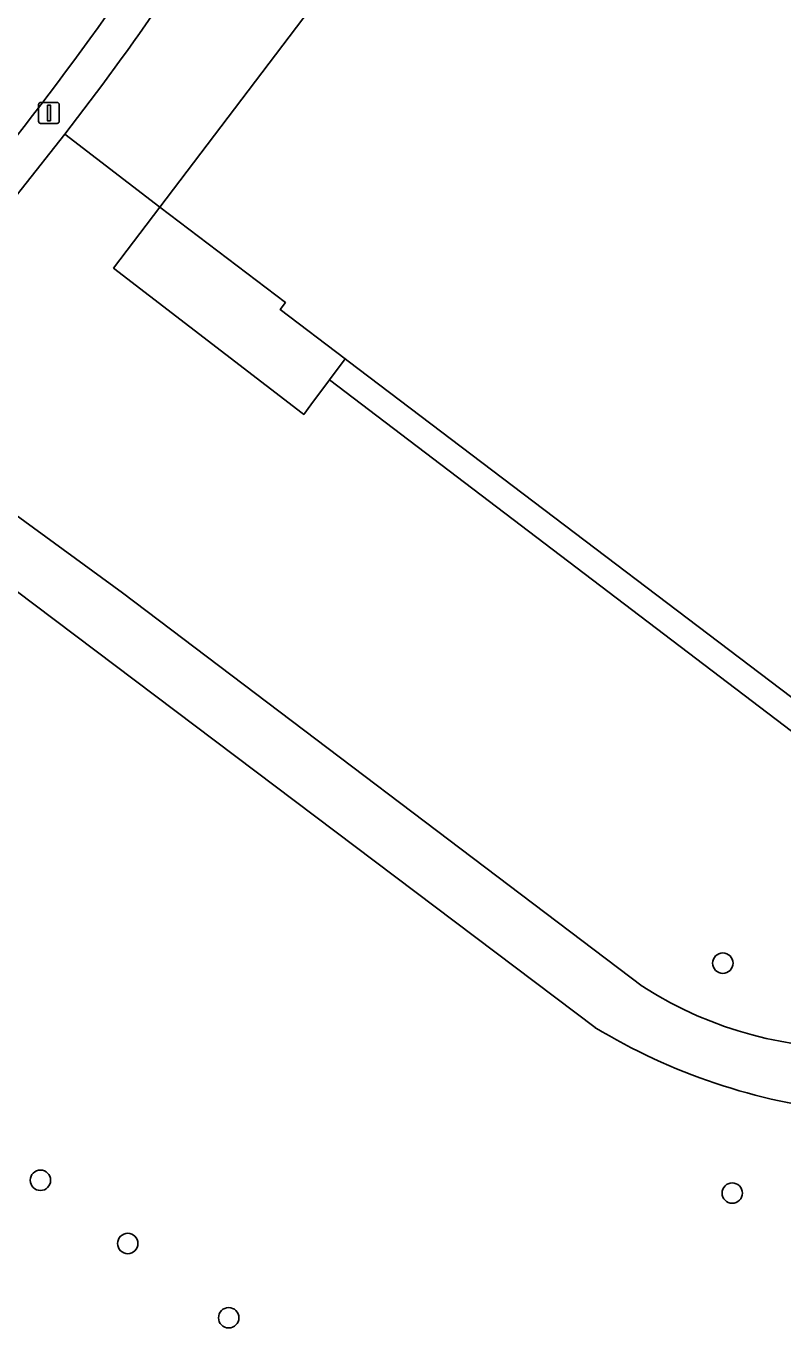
# Model space of a CAD drawing. Extents: x 160349 to 161355, y 381727 to 382854.
# Drawn here: x 161030 to 161066.3, y 382031.3 to 382093.6 of the extents above; entities that cross this region are included whole.
import ezdxf

# ---------------------------------------------------------------- set-up
doc = ezdxf.new("R2010")
doc.units = 0
for name, color, linetype in [('IMGEO_Boom', 7, 'Continuous'), ('IMGEO_Fietspad_gesloten', 7, 'Continuous'), ('IMGEO_Groenvoorziening', 7, 'Continuous'), ('IMGEO_Lichtmast', 7, 'Continuous'), ('IMGEO_Pand', 7, 'Continuous'), ('IMGEO_Voetpad_gesloten', 7, 'Continuous'), ('IMGEO_Voetpad_op_trap', 7, 'Continuous'), ('IMGEO_Voetpad_open', 7, 'Continuous')]:
    doc.layers.add(name, color=color, linetype=linetype)

msp = doc.modelspace()

# ---------------------------------------------------------------- linework, layer by layer
at = {"layer": 'IMGEO_Boom'}
for centre in [(161063.402, 382048.732), (161030.726, 382038.329), (161063.853, 382037.716), (161034.907, 382035.299), (161039.74, 382031.742)]:
    msp.add_circle(centre, 0.489, dxfattribs=at)
at = {"layer": 'IMGEO_Fietspad_gesloten'}
msp.add_arc((160903.154, 382187.295), 160.538, 320.99526, 328.4911, dxfattribs=at)
at = {"layer": 'IMGEO_Groenvoorziening'}
for points in [[(161106.357, 382097.429), (161105.477, 382097.087), (161073.395, 382054.739), (161068.221, 382058.68), (161044.574, 382076.689), (161043.678, 382075.486), (161043.336, 382075.027), (161043.253, 382075.091), (161034.225, 382082.033), (161036.438, 382084.95), (161031.895, 382088.448), (161029.81, 382085.798), (161029.626, 382085.571), (161029.427, 382085.324), (161026.143, 382081.411), (161025.791, 382080.992), (161021.58, 382076.021), (161021.608, 382075.993), (161034.649, 382066.476), (161059.539, 382047.629), (161059.605, 382047.592), (161059.671, 382047.555)], [(161057.281, 382045.653), (161026.63, 382068.778)]]:
    msp.add_lwpolyline(points, dxfattribs=at)
for centre, radius, start, end in [((161069.524, 382062.965), 18.291, 237.40506, 307.1801), ((161072.222, 382070.291), 28.815, 238.76593, 264.08298)]:
    msp.add_arc(centre, radius, start, end, dxfattribs=at)
at = {"layer": 'IMGEO_Lichtmast'}
for p, q in [((161030.637, 382089.072), (161030.637, 382089.872)), ((161030.637, 382089.872), (161030.637, 382089.072)), ((161030.737, 382089.972), (161031.527, 382089.972)), ((161031.527, 382089.972), (161030.737, 382089.972)), ((161031.627, 382089.872), (161031.627, 382089.072)), ((161031.627, 382089.072), (161031.627, 382089.872)), ((161031.527, 382088.972), (161030.737, 382088.972)), ((161030.737, 382088.972), (161031.527, 382088.972))]:
    msp.add_line(p, q, dxfattribs=at)
msp.add_lwpolyline([(161031.057, 382089.847), (161031.207, 382089.847), (161031.207, 382089.097), (161031.057, 382089.097), (161031.057, 382089.847)], dxfattribs=at)
for centre, start, end in [((161030.737, 382089.872), 90, 180), ((161030.737, 382089.872), 90, 180), ((161031.527, 382089.872), 0, 90), ((161031.527, 382089.872), 360, 90), ((161030.737, 382089.072), 180, 270), ((161030.737, 382089.072), 180, 270), ((161031.527, 382089.072), 270, 0), ((161031.527, 382089.072), 270, 0)]:
    msp.add_arc(centre, 0.1, start, end, dxfattribs=at)
at = {"layer": 'IMGEO_Pand'}
msp.add_lwpolyline([(161066.678, 382124.9), (161053.527, 382107.509), (161054.819, 382106.531), (161047.207, 382096.465), (161045.916, 382097.441), (161036.438, 382084.95), (161042.46, 382080.38), (161042.206, 382080.045), (161045.317, 382077.686), (161045.462, 382077.576), (161072.574, 382057.012)], dxfattribs=at)
at = {"layer": 'IMGEO_Voetpad_gesloten'}
for points in [[(161059.671, 382047.555), (161059.605, 382047.592), (161059.539, 382047.629), (161034.649, 382066.476), (161021.608, 382075.993), (161021.58, 382076.021), (161020.389, 382077.24), (161020.313, 382077.319), (161020.27, 382077.268), (161018.426, 382075.121)], [(161026.63, 382068.778), (161057.281, 382045.653)]]:
    msp.add_lwpolyline(points, dxfattribs=at)
for centre, radius, start, end in [((161069.524, 382062.965), 18.291, 237.40506, 307.1801), ((161072.222, 382070.291), 28.815, 238.76593, 264.08298)]:
    msp.add_arc(centre, radius, start, end, dxfattribs=at)
at = {"layer": 'IMGEO_Voetpad_op_trap'}
msp.add_lwpolyline([(161036.438, 382084.95), (161034.225, 382082.033), (161043.253, 382075.091), (161043.336, 382075.027), (161043.678, 382075.486), (161044.574, 382076.689), (161045.317, 382077.686), (161042.206, 382080.045), (161042.46, 382080.38)], close=True, dxfattribs=at)
at = {"layer": 'IMGEO_Voetpad_open'}
for points in [[(161031.895, 382088.448), (161036.438, 382084.95), (161045.916, 382097.441), (161053.527, 382107.509), (161066.678, 382124.9)], [(161027.907, 382086.255), (161024.035, 382081.674), (161020.313, 382077.319), (161020.389, 382077.24), (161021.58, 382076.021), (161025.791, 382080.992), (161026.143, 382081.411), (161029.427, 382085.324), (161029.626, 382085.571), (161029.81, 382085.798), (161031.895, 382088.448)]]:
    msp.add_lwpolyline(points, dxfattribs=at)
msp.add_lwpolyline([(161105.477, 382097.087), (161106.344, 382098.232), (161105.093, 382099.121), (161084.233, 382071.629), (161083.038, 382072.536), (161079.498, 382067.78), (161080.287, 382067.182), (161072.574, 382057.012), (161045.462, 382077.576), (161045.317, 382077.686), (161044.574, 382076.689), (161068.221, 382058.68), (161073.395, 382054.739)], close=True, dxfattribs=at)
for centre, radius, start, end in [((160903.154, 382187.295), 160.538, 320.99526, 328.4911), ((160907.569, 382184.16), 156.901, 322.40925, 328.26555), ((160907.569, 382184.16), 156.901, 322.40925, 328.26555)]:
    msp.add_arc(centre, radius, start, end, dxfattribs=at)

doc.saveas('drawing.dxf')
